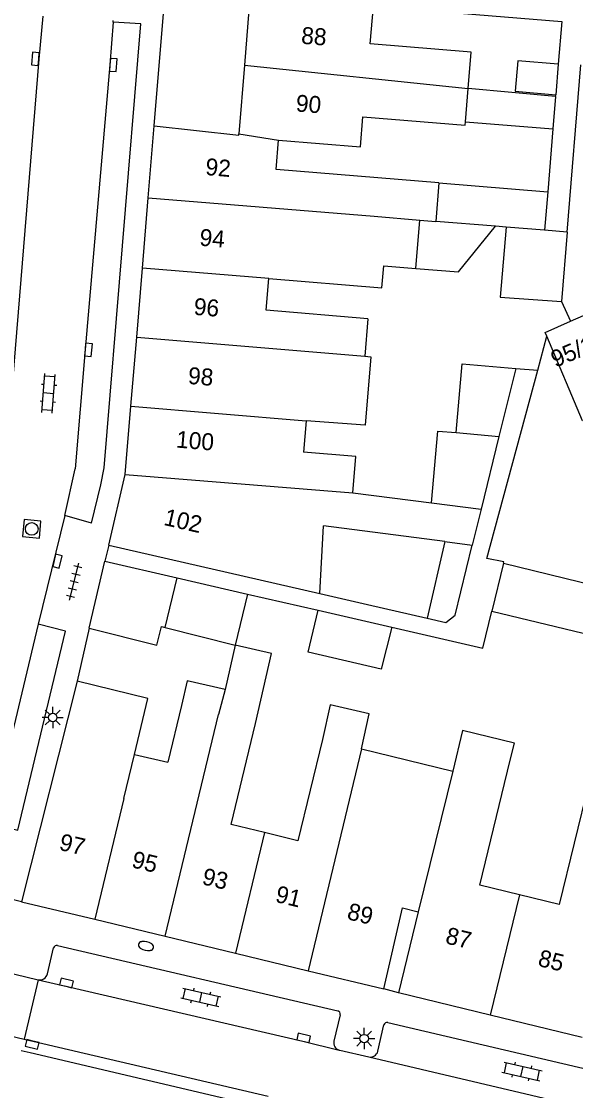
# Model space of a CAD drawing. Extents: x 131000 to 133014, y 396499 to 399001.
# Drawn here: x 132920.3 to 132953.1, y 397109.8 to 397173 of the extents above; entities that cross this region are included whole.
import ezdxf

# ---------------------------------------------------------------- set-up
doc = ezdxf.new("R2010")
doc.units = 0
for name, color, linetype in [('gg-afsc-erfafscheiding', 7, 'Continuous'), ('gg-afsc-muur', 7, 'Continuous'), ('gg-anno-huisnummerreeks BGT', 7, 'Continuous'), ('gg-bbg-bijgebouw', 7, 'Continuous'), ('gg-bbg-gedigitaliseerde bebouwing', 7, 'Continuous'), ('gg-bbg-gedigitaliseerde bijgebouw', 7, 'Continuous'), ('gg-bbg-hoofdgebouw', 7, 'Continuous'), ('gg-bbg-luifel en loopbrug', 7, 'Continuous'), ('gg-bbg-tussenscheiding', 7, 'Continuous'), ('gg-knt-onverhard', 7, 'Continuous'), ('gg-knt-verharding', 7, 'Continuous'), ('gg-knt-verharding nz', 7, 'Continuous'), ('gt-grn-groengrens', 7, 'Continuous'), ('gt-grn-weggrens', 7, 'Continuous'), ('gt-symb-brandkraan', 7, 'Continuous'), ('gt-symb-klinker verharding', 7, 'Continuous'), ('gt-symb-kolk', 7, 'Continuous'), ('gt-symb-lichtmast', 7, 'Continuous'), ('gt-symb-rioolschacht', 7, 'Continuous'), ('gt-symb-tegel verharding', 7, 'Continuous')]:
    doc.layers.add(name, color=color, linetype=linetype)

# ---------------------------------------------------------------- blocks, each defined once
blk = doc.blocks.new('gt0-KOLK')
at = {"layer": 'gt-symb-kolk'}
blk.add_lwpolyline([(0, 0), (0.375, 0), (0.375, 0.4), (-0.375, 0.4), (-0.375, 0), (0, 0)], dxfattribs=at)
blk = doc.blocks.new('gt0-KL1')
at = {"layer": 'gt-symb-klinker verharding'}
for p, q in [((-1.15, 0.3), (1.15, 0.3)), ((-1, -0.3), (-1, 0.3)), ((-0.5, 0.3), (-0.5, 0.45)), ((0, -0.3), (0, 0.3)), ((0.5, 0.3), (0.5, 0.45)), ((1, -0.3), (1, 0.3)), ((-1.15, -0.3), (1.15, -0.3)), ((-0.5, -0.45), (-0.5, -0.3)), ((0.5, -0.45), (0.5, -0.3))]:
    blk.add_line(p, q, dxfattribs=at)
blk = doc.blocks.new('gt0-LMAST')
at = {"layer": 'gt-symb-lichtmast'}
for p, q in [((-0.182, 0.173), (-0.447, 0.438)), ((-0.005, 0.246), (-0.005, 0.621)), ((0.172, 0.173), (0.437, 0.438)), ((-0.255, -0.004), (-0.63, -0.004)), ((-0.182, -0.181), (-0.447, -0.446)), ((-0.005, -0.254), (-0.005, -0.629)), ((0.437, -0.446), (0.172, -0.181)), ((0.245, -0.004), (0.62, -0.004))]:
    blk.add_line(p, q, dxfattribs=at)
blk.add_circle((-0.005, -0.004), 0.25, dxfattribs=at)
blk = doc.blocks.new('gt0-RS')
at = {"layer": 'gt-symb-rioolschacht'}
blk.add_lwpolyline([(-0.5, -0.5), (0.5, -0.5), (0.5, 0.5), (-0.5, 0.5)], close=True, dxfattribs=at)
blk.add_circle((0, 0), 0.375, dxfattribs=at)
blk = doc.blocks.new('gt0-TEG1')
at = {"layer": 'gt-symb-tegel verharding'}
for p, q in [((-1.125, 0), (1.125, 0)), ((-0.9, -0.25), (-0.9, 0.25)), ((-0.45, -0.25), (-0.45, 0.25)), ((0, -0.25), (0, 0.25)), ((0.45, -0.25), (0.45, 0.25)), ((0.9, -0.25), (0.9, 0.25))]:
    blk.add_line(p, q, dxfattribs=at)
blk = doc.blocks.new('gt0-BR')
at = {"layer": 'gt-symb-brandkraan'}
for centre, radius, start, end in [((-0.244, 0), 0.206, 107.56694, 252.43307), ((0.599, -2.664), 3, 106.89205, 107.56694), ((0, -0.691), 0.938, 73.10799, 106.89205), ((-0.599, -2.664), 3, 72.43309, 73.10799), ((0.244, 0), 0.206, 287.56695, 72.43309), ((0.599, 2.664), 3, 252.43307, 253.10797), ((0, 0.691), 0.938, 253.10797, 286.89206), ((-0.599, 2.664), 3, 286.89206, 287.56695)]:
    blk.add_arc(centre, radius, start, end, dxfattribs=at)

msp = doc.modelspace()

# ---------------------------------------------------------------- linework, layer by layer
at = {"layer": 'gg-afsc-erfafscheiding'}
for p, q in [((132951.883, 397168.544), (132951.891, 397168.645)), ((132951.725, 397166.628), (132951.419, 397162.905)), ((132950.825, 397152.368), (132951.365, 397154.373)), ((132949.521, 397152.475), (132950.825, 397152.368)), ((132933.678, 397139.13), (132937.848, 397138.172)), ((132937.957, 397139.157), (132940.766, 397138.512)), ((132940.766, 397138.512), (132944.286, 397137.703))]:
    msp.add_line(p, q, dxfattribs=at)
for points in [[(132941.115, 397173.89), (132952.248, 397172.974), (132952.04, 397170.448)], [(132948.807, 397140.95), (132948.831, 397141.047), (132947.826, 397141.237), (132950.825, 397152.368)], [(132942.198, 397137.173), (132947.58, 397135.938), (132948.117, 397138.132)]]:
    msp.add_lwpolyline(points, dxfattribs=at)
at = {"layer": 'gg-afsc-muur'}
for p, q in [((132928.17, 397166.82), (132928.83, 397174.877)), ((132924.327, 397137.111), (132923.61, 397133.99))]:
    msp.add_line(p, q, dxfattribs=at)
at = {"layer": 'gg-bbg-bijgebouw'}
msp.add_line((132924.327, 397137.111), (132925.236, 397141.069), dxfattribs=at)
msp.add_lwpolyline([(132956.203, 397150.535), (132953.464, 397149.383), (132951.365, 397154.373)], dxfattribs=at)
at = {"layer": 'gg-bbg-gedigitaliseerde bebouwing'}
for p, q in [((132952.566, 397160.525), (132953.37, 397170.421)), ((132946.558, 397167.053), (132946.718, 397169.009)), ((132944.988, 397163.435), (132944.8, 397161.162)), ((132943.617, 397158.387), (132943.851, 397161.24)), ((132943.851, 397161.24), (132944.8, 397161.162)), ((132952.234, 397156.432), (132952.755, 397155.255)), ((132940.785, 397155.412), (132940.6, 397153.187)), ((132940.6, 397153.187), (132940.964, 397153.157)), ((132937.15, 397149.381), (132936.994, 397147.515)), ((132939.906, 397145.121), (132944.554, 397144.522)), ((132947.479, 397144.145), (132946.96, 397142.029)), ((132937.957, 397139.157), (132938.166, 397143.162)), ((132945.327, 397142.239), (132938.166, 397143.162)), ((132945.327, 397142.239), (132946.96, 397142.029)), ((132925.49, 397142.02), (132937.957, 397139.157)), ((132932.952, 397136.116), (132932.351, 397133.5)), ((132929.78, 397132.539), (132928.975, 397129.195)), ((132926.996, 397129.65), (132928.975, 397129.195)), ((132940.414, 397129.977), (132945.8, 397128.671))]:
    msp.add_line(p, q, dxfattribs=at)
for points in [[(132946.718, 397169.009), (132946.894, 397171.164), (132940.932, 397171.651), (132941.115, 397173.89)], [(132935.515, 397165.958), (132940.35, 397165.562), (132940.496, 397167.348), (132946.542, 397166.854), (132946.558, 397167.053)], [(132944.988, 397163.435), (132935.373, 397164.225), (132935.515, 397165.958)], [(132934.932, 397157.789), (132941.615, 397157.239), (132941.723, 397158.543), (132943.617, 397158.387)], [(132940.785, 397155.412), (132934.777, 397155.905), (132934.932, 397157.789)], [(132940.964, 397153.157), (132940.626, 397149.109), (132937.15, 397149.381)], [(132939.906, 397145.121), (132940.082, 397147.262), (132936.994, 397147.515)], [(132934.149, 397131.487), (132935.099, 397135.623), (132932.952, 397136.116)], [(132926.996, 397129.65), (132927.794, 397132.959), (132923.61, 397133.99)], [(132932.351, 397133.5), (132930.118, 397134.013), (132929.78, 397132.539)], [(132940.414, 397129.977), (132940.869, 397132.055), (132938.568, 397132.583), (132938.098, 397130.535)], [(132934.684, 397125.03), (132932.709, 397125.506), (132934.149, 397131.487)], [(132949.205, 397129.317), (132949.451, 397130.327), (132946.387, 397131.074), (132945.8, 397128.671)], [(132938.098, 397130.535), (132936.658, 397124.555), (132934.684, 397125.03)], [(132949.746, 397121.353), (132947.402, 397121.924), (132949.205, 397129.317)], [(132955.197, 397127.712), (132953.856, 397128.039), (132952.086, 397120.782), (132949.746, 397121.353)]]:
    msp.add_lwpolyline(points, dxfattribs=at)
at = {"layer": 'gg-bbg-gedigitaliseerde bijgebouw'}
for p, q in [((132952.04, 397170.448), (132951.891, 397168.645)), ((132951.232, 397160.634), (132948.955, 397160.82)), ((132952.566, 397160.525), (132951.232, 397160.634)), ((132949.521, 397152.475), (132948.534, 397148.448)), ((132948.534, 397148.448), (132947.479, 397144.145)), ((132925.236, 397141.069), (132929.51, 397140.087)), ((132948.807, 397140.95), (132948.117, 397138.132)), ((132948.807, 397140.95), (132954.207, 397139.632)), ((132929.51, 397140.087), (132933.678, 397139.13)), ((132933.678, 397139.13), (132932.952, 397136.116)), ((132937.848, 397138.172), (132942.198, 397137.173)), ((132948.117, 397138.132), (132953.519, 397136.813)), ((132928.805, 397137.162), (132932.952, 397136.116))]:
    msp.add_line(p, q, dxfattribs=at)
for points in [[(132952.04, 397170.448), (132949.654, 397170.645), (132949.494, 397168.86), (132951.891, 397168.645)], [(132948.955, 397160.82), (132948.609, 397156.683), (132952.234, 397156.432)], [(132951.365, 397154.373), (132951.271, 397154.597), (132952.755, 397155.255)], [(132945.996, 397148.68), (132946.356, 397152.734), (132949.521, 397152.475)], [(132944.554, 397144.522), (132944.928, 397148.757), (132945.996, 397148.68)], [(132942.198, 397137.173), (132941.578, 397134.702), (132937.252, 397135.696), (132937.848, 397138.172)], [(132924.327, 397137.111), (132928.315, 397136.105), (132928.596, 397137.215), (132928.805, 397137.162)]]:
    msp.add_lwpolyline(points, dxfattribs=at)
at = {"layer": 'gg-bbg-hoofdgebouw'}
for p, q in [((132933.812, 397174.462), (132933.489, 397170.394)), ((132933.489, 397170.394), (132933.167, 397166.334)), ((132927.814, 397162.557), (132928.17, 397166.82)), ((132927.468, 397158.403), (132927.814, 397162.557)), ((132927.127, 397154.311), (132927.468, 397158.403)), ((132926.787, 397150.236), (132927.127, 397154.311)), ((132926.45, 397146.2), (132926.787, 397150.236)), ((132925.49, 397142.02), (132926.45, 397146.2)), ((132923.61, 397133.99), (132920.32, 397120.95)), ((132920.32, 397120.95), (132924.649, 397119.907)), ((132943.764, 397120.343), (132942.59, 397115.56)), ((132924.649, 397119.907), (132928.808, 397118.904)), ((132928.808, 397118.904), (132932.968, 397117.902)), ((132932.968, 397117.902), (132937.257, 397116.868)), ((132937.257, 397116.868), (132941.73, 397115.79)), ((132948.01, 397114.24), (132942.59, 397115.56)), ((132953.445, 397112.917), (132948.01, 397114.24))]:
    msp.add_line(p, q, dxfattribs=at)
for points in [[(132928.17, 397166.82), (132933.16, 397166.25), (132933.167, 397166.334)], [(132941.73, 397115.79), (132942.832, 397120.59), (132943.764, 397120.343)]]:
    msp.add_lwpolyline(points, dxfattribs=at)
at = {"layer": 'gg-bbg-luifel en loopbrug'}
for p, q in [((132951.883, 397168.544), (132946.718, 397169.009)), ((132951.883, 397168.544), (132951.725, 397166.628)), ((132946.558, 397167.053), (132951.725, 397166.628)), ((132944.988, 397163.435), (132951.419, 397162.905)), ((132951.419, 397162.905), (132951.232, 397160.634)), ((132948.33, 397160.872), (132944.8, 397161.162)), ((132948.955, 397160.82), (132948.33, 397160.872)), ((132945.327, 397142.239), (132944.286, 397137.703))]:
    msp.add_line(p, q, dxfattribs=at)
for points in [[(132943.617, 397158.387), (132946.144, 397158.179), (132948.33, 397160.872)], [(132944.286, 397137.703), (132945.398, 397137.448), (132945.944, 397137.883), (132946.96, 397142.029)]]:
    msp.add_lwpolyline(points, dxfattribs=at)
at = {"layer": 'gg-bbg-tussenscheiding'}
for p, q in [((132933.489, 397170.394), (132946.718, 397169.009)), ((132933.167, 397166.334), (132935.515, 397165.958)), ((132927.814, 397162.557), (132941.154, 397161.462)), ((132941.154, 397161.462), (132943.851, 397161.24)), ((132952.566, 397160.525), (132952.234, 397156.432)), ((132934.932, 397157.789), (132927.468, 397158.403)), ((132952.755, 397155.255), (132953.988, 397155.802)), ((132927.127, 397154.311), (132940.6, 397153.187)), ((132926.787, 397150.236), (132937.15, 397149.381)), ((132945.996, 397148.68), (132948.534, 397148.448)), ((132926.45, 397146.2), (132939.906, 397145.121)), ((132944.554, 397144.522), (132947.479, 397144.145)), ((132928.805, 397137.162), (132929.51, 397140.087)), ((132932.351, 397133.5), (132931.964, 397132.013)), ((132928.808, 397118.904), (132931.964, 397132.013)), ((132926.371, 397127.056), (132926.996, 397129.65)), ((132940.414, 397129.977), (132937.257, 397116.868)), ((132945.8, 397128.671), (132943.764, 397120.343)), ((132926.371, 397127.056), (132924.649, 397119.907)), ((132934.684, 397125.03), (132932.968, 397117.902)), ((132949.746, 397121.353), (132948.01, 397114.24))]:
    msp.add_line(p, q, dxfattribs=at)
at = {"layer": 'gg-knt-onverhard'}
msp.add_line((132922.89, 397143.781), (132923.5, 397146.526), dxfattribs=at)
at = {"layer": 'gg-knt-verharding'}
for p, q in [((132925.73, 397172.934), (132925.737, 397173.036)), ((132922.89, 397143.781), (132921.309, 397137.346)), ((132924.465, 397143.325), (132922.89, 397143.781)), ((132921.851, 397116.682), (132922.22, 397118.218)), ((132922.445, 397118.36), (132939.012, 397114.495)), ((132919.277, 397116.815), (132921.305, 397116.337)), ((132942.59, 397115.56), (132941.73, 397115.79)), ((132915.178, 397114.08), (132920.472, 397112.832)), ((132939.152, 397114.269), (132938.783, 397112.714)), ((132941.968, 397113.808), (132958.496, 397109.93)), ((132941.385, 397112.108), (132941.74, 397113.668)), ((132939.098, 397112.17), (132939.126, 397112.163)), ((132939.126, 397112.163), (132940.836, 397111.779))]:
    msp.add_line(p, q, dxfattribs=at)
for points in [[(132924.465, 397143.325), (132925.009, 397145.59), (132925.204, 397146.593), (132927.376, 397172.837), (132925.73, 397172.934)], [(132918.497, 397125.575), (132920.1, 397125.173), (132922.931, 397136.946), (132921.309, 397137.346)], [(132921.305, 397116.337), (132922.934, 397115.95), (132936.948, 397112.702), (132939.098, 397112.17)], [(132920.472, 397112.832), (132921, 397112.708), (132934.903, 397109.455)], [(132940.836, 397111.779), (132956.98, 397107.966), (132958.19, 397107.673)]]:
    msp.add_lwpolyline(points, dxfattribs=at)
for centre, radius, start, end in [((132922.416, 397118.156), 0.206, 81.95477, 162.55818), ((132921.409, 397116.776), 0.452, 256.64514, 347.92983), ((132938.963, 397114.309), 0.193, 348.13902, 75.41484), ((132941.916, 397113.638), 0.178, 72.9375, 170.16527), ((132939.22, 397112.604), 0.451, 165.85139, 254.29408), ((132940.935, 397112.236), 0.468, 257.77422, 344.09188)]:
    msp.add_arc(centre, radius, start, end, dxfattribs=at)
at = {"layer": 'gg-knt-verharding nz'}
msp.add_line((132921.309, 397137.346), (132918.497, 397125.575), dxfattribs=at)
for points in [[(132921.581, 397173.297), (132921.338, 397170.758), (132919.795, 397151.692)], [(132925.73, 397172.934), (132925.545, 397170.424), (132924.079, 397153.587), (132923.5, 397146.526)]]:
    msp.add_lwpolyline(points, dxfattribs=at)
at = {"layer": 'gt-grn-groengrens'}
msp.add_lwpolyline([(132920.311, 397112.152), (132920.84, 397112.027), (132934.744, 397108.773)], dxfattribs=at)
at = {"layer": 'gt-grn-weggrens'}
for p, q in [((132925.49, 397142.02), (132925.236, 397141.069)), ((132920.32, 397120.95), (132917.586, 397121.612)), ((132921.305, 397116.337), (132920.472, 397112.832))]:
    msp.add_line(p, q, dxfattribs=at)

# ---------------------------------------------------------------- block references
at = {"layer": 'gt-symb-brandkraan', "rotation": 168.17329607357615}
msp.add_blockref('gt0-BR', (132927.676, 397118.33), dxfattribs=at)
at = {"layer": 'gt-symb-klinker verharding'}
for p, rotation in [((132921.92, 397150.996), 85.58371655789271), ((132930.918, 397115.296), -12.771242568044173), ((132949.894, 397110.912), -12.771242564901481)]:
    msp.add_blockref('gt0-KL1', p, dxfattribs=dict(at, rotation=rotation))
at = {"layer": 'gt-symb-kolk'}
for p, rotation in [((132921.338, 397170.758), 84.546081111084), ((132925.545, 397170.424), -94.18770451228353), ((132924.079, 397153.587), -94.8778808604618), ((132922.251, 397141.122), -103.00750479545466), ((132922.934, 397115.95), -13.355340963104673), ((132936.948, 397112.702), -13.063337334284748), ((132921, 397112.708), 166.82507339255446)]:
    msp.add_blockref('gt0-KOLK', p, dxfattribs=dict(at, rotation=rotation))
at = {"layer": 'gt-symb-lichtmast'}
for p in [(132922.172, 397131.84), (132940.574, 397112.862)]:
    msp.add_blockref('gt0-LMAST', p, dxfattribs=at)
at = {"layer": 'gt-symb-rioolschacht', "rotation": 84.48902304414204}
msp.add_blockref('gt0-RS', (132920.927, 397142.987), dxfattribs=at)
at = {"layer": 'gt-symb-tegel verharding', "rotation": 76.17220496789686}
msp.add_blockref('gt0-TEG1', (132923.435, 397139.862), dxfattribs=at)

# ---------------------------------------------------------------- texts
at = {"layer": 'gg-anno-huisnummerreeks BGT'}
for s, rotation, p in [('88', 355.5, (132936.824, 397171.669)), ('90', 355.5, (132936.506, 397167.664)), ('92', 355.2, (132931.162, 397163.908)), ('94', 355.2, (132930.814, 397159.733)), ('96', 355.2, (132930.473, 397155.646)), ('95/17', 22.8, (132951.866, 397152.508)), ('98', 355.2, (132930.133, 397151.562)), ('100', 355.2, (132929.429, 397147.797)), ('102', 347.1, (132928.675, 397143.226)), ('97', 346.5, (132922.493, 397124.026)), ('95', 346.5, (132926.776, 397122.993)), ('93', 346.5, (132930.935, 397121.991)), ('91', 346.5, (132935.264, 397120.948)), ('89', 346.5, (132939.505, 397119.926)), ('87', 346.3, (132945.317, 397118.498)), ('85', 346.3, (132950.784, 397117.167))]:
    msp.add_text(s, height=1, rotation=rotation, dxfattribs=at).set_placement(p)

doc.saveas('drawing.dxf')
